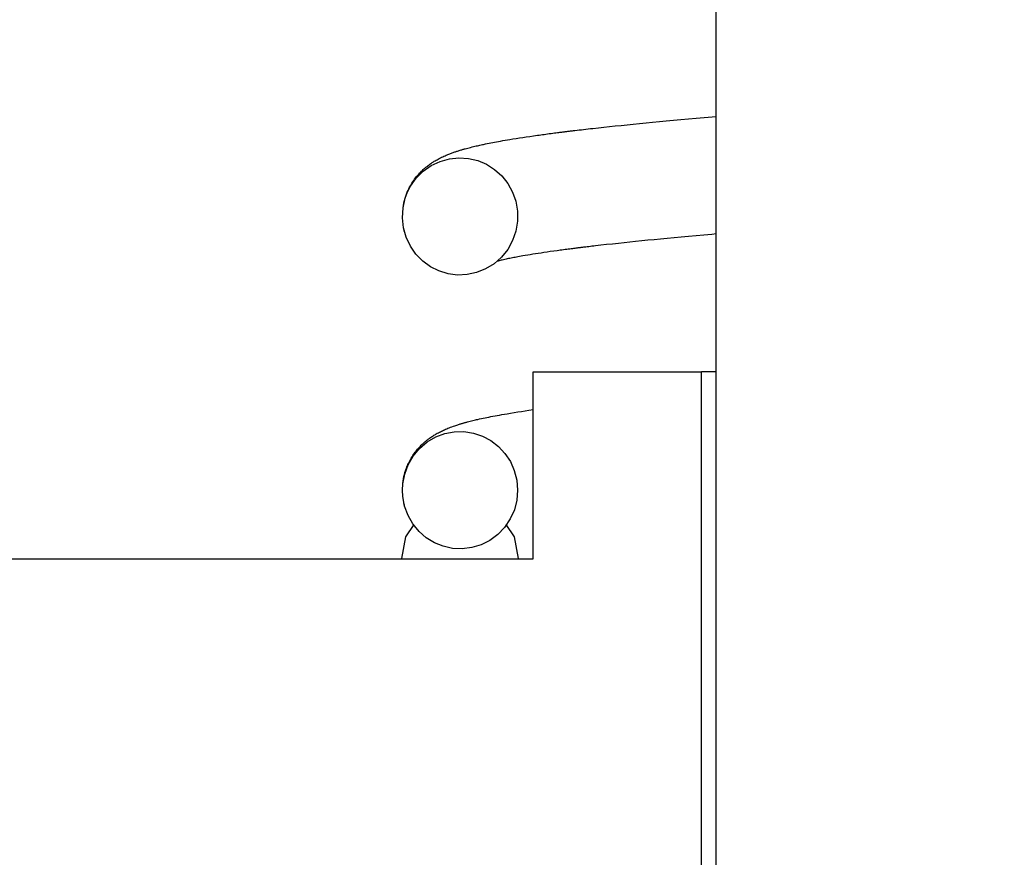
# Model space of a CAD drawing. Extents: x -169 to 6736, y -208 to 3022.
# Tile 268 of 656: x 1604.193 to 1604.866, y 971.964 to 972.536. Entities that reach past the tile are written whole.
import ezdxf

# ---------------------------------------------------------------- set-up
doc = ezdxf.new("R2010")
doc.units = 0
doc.header["$MEASUREMENT"] = 0
doc.header["$PDSIZE"] = 1
doc.layers.get('DEFPOINTS').update_dxf_attribs({"linetype": 'CONTINUOUS'})
doc.layers.add('DIM', color=3, linetype='CONTINUOUS')
doc.layers.add('SPILL-BUCKET', color=1, linetype='CONTINUOUS')
doc.styles.add('SIMPLEX', font='simplex')
doc.dimstyles.new('DIM64', dxfattribs={"dimscale": 64, "dimtxt": 0.09375, "dimasz": 0.09375, "dimexe": 0.0625, "dimexo": 0.0625, "dimgap": 0.046875, "dimtad": 1, "dimdec": 4, "dimzin": 3, "dimdsep": 46, "dimlunit": 4, "dimtxsty": 'SIMPLEX', "dimcen": 0, "dimclrd": 256, "dimclre": 256, "dimclrt": 256, "dimadec": 0, "dimazin": 0, "dimtfac": 1, "dimtdec": 4, "dimtmove": 0, "dimatfit": 3, "dimfxl": 1, "dimfrac": 2, "dimtolj": 1, "dimtzin": 0, "dimarcsym": 0})

# ---------------------------------------------------------------- blocks, each defined once
blk = doc.blocks.new('*D109')
at = {"layer": 'DEFPOINTS', "color": 0, "transparency": 16777216}
for p in [(1368.58612, 978.29596), (2031.81144, 978.01471), (1368.58612, 700.52328)]:
    blk.add_point(p, dxfattribs=at)
at = {"layer": 'DIM', "lineweight": -2, "transparency": 16777216}
for p, q in [((1368.58612, 974.29596), (1368.58612, 696.52328)), ((2031.81144, 974.01471), (2031.81144, 696.52328)), ((2025.81144, 700.52328), (1374.58612, 700.52328))]:
    blk.add_line(p, q, dxfattribs=at)
at = {"layer": 'DIM', "transparency": 16777216}
for points in [[(1374.58612, 701.52328), (1374.58612, 699.52328), (1368.58612, 700.52328)], [(2025.81144, 701.52328), (2025.81144, 699.52328), (2031.81144, 700.52328)]]:
    blk.add_solid(points, dxfattribs=at)
at = {"layer": 'DIM', "transparency": 16777216, "insert": (1700.19878, 708.09471), "char_height": 6, "attachment_point": 5, "style": 'SIMPLEX'}
blk.add_mtext('\\A1;55\'-3 1/4" (F.V. TANK SLAB)', dxfattribs=at)

msp = doc.modelspace()

# ---------------------------------------------------------------- linework, layer by layer
at = {"layer": 'SPILL-BUCKET', "color": 7, "linetype": 'Continuous'}
for p, q in [((1604.66889, 971.74672), (1604.66889, 973.25719)), ((1604.61655, 972.4647), (1604.62096, 972.46513)), ((1604.62096, 972.46513), (1604.62542, 972.46556)), ((1604.62542, 972.46556), (1604.63009, 972.466)), ((1604.63009, 972.466), (1604.63483, 972.46645)), ((1604.63483, 972.46645), (1604.63979, 972.46691)), ((1604.63979, 972.46691), (1604.64482, 972.46737)), ((1604.64482, 972.46737), (1604.64997, 972.46783)), ((1604.64997, 972.46783), (1604.65518, 972.4683)), ((1604.65518, 972.4683), (1604.66063, 972.46877)), ((1604.66063, 972.46877), (1604.66613, 972.46925)), ((1604.66613, 972.46925), (1604.66887, 972.46949)), ((1604.55609, 972.45791), (1604.55727, 972.45807)), ((1604.55727, 972.45807), (1604.55845, 972.45822)), ((1604.55845, 972.45822), (1604.55946, 972.45835)), ((1604.55946, 972.45835), (1604.56048, 972.45848)), ((1604.56048, 972.45848), (1604.56134, 972.45859)), ((1604.56134, 972.45859), (1604.56219, 972.45869)), ((1604.56219, 972.45869), (1604.56288, 972.45878)), ((1604.56288, 972.45878), (1604.56356, 972.45887)), ((1604.56356, 972.45887), (1604.56407, 972.45893)), ((1604.56407, 972.45893), (1604.56458, 972.45899)), ((1604.56458, 972.45899), (1604.56493, 972.45904)), ((1604.56493, 972.45904), (1604.56527, 972.45908)), ((1604.56527, 972.45908), (1604.56564, 972.45912)), ((1604.56564, 972.45912), (1604.56601, 972.45917)), ((1604.56601, 972.45917), (1604.56646, 972.45923)), ((1604.56646, 972.45923), (1604.56692, 972.45928)), ((1604.56692, 972.45928), (1604.56746, 972.45935)), ((1604.56746, 972.45935), (1604.56801, 972.45942)), ((1604.56801, 972.45942), (1604.56864, 972.45949)), ((1604.56864, 972.45949), (1604.56928, 972.45957)), ((1604.56928, 972.45957), (1604.57, 972.45966)), ((1604.57, 972.45966), (1604.57073, 972.45974)), ((1604.57073, 972.45974), (1604.57154, 972.45984)), ((1604.57154, 972.45984), (1604.57237, 972.45994)), ((1604.57237, 972.45994), (1604.57383, 972.46011)), ((1604.57383, 972.46011), (1604.5753, 972.46029)), ((1604.5753, 972.46029), (1604.57683, 972.46046)), ((1604.57683, 972.46046), (1604.57838, 972.46064)), ((1604.57838, 972.46064), (1604.57995, 972.46082)), ((1604.57995, 972.46082), (1604.58153, 972.461)), ((1604.58153, 972.461), (1604.58313, 972.46118)), ((1604.58313, 972.46118), (1604.58474, 972.46136)), ((1604.58474, 972.46136), (1604.58842, 972.46178)), ((1604.58842, 972.46178), (1604.59217, 972.46218)), ((1604.59217, 972.46218), (1604.59602, 972.4626)), ((1604.59602, 972.4626), (1604.59994, 972.46301)), ((1604.59994, 972.46301), (1604.60397, 972.46343)), ((1604.60397, 972.46343), (1604.60807, 972.46385)), ((1604.60807, 972.46385), (1604.61228, 972.46427)), ((1604.61228, 972.46427), (1604.61655, 972.4647)), ((1604.51381, 972.45124), (1604.51508, 972.45149)), ((1604.51508, 972.45149), (1604.51635, 972.45173)), ((1604.51635, 972.45173), (1604.51757, 972.45196)), ((1604.51757, 972.45196), (1604.51881, 972.4522)), ((1604.51881, 972.4522), (1604.52019, 972.45245)), ((1604.52019, 972.45245), (1604.52158, 972.4527)), ((1604.52158, 972.4527), (1604.52312, 972.45297)), ((1604.52312, 972.45297), (1604.52468, 972.45324)), ((1604.52468, 972.45324), (1604.52629, 972.45352)), ((1604.52629, 972.45352), (1604.52792, 972.45379)), ((1604.52792, 972.45379), (1604.53006, 972.45414)), ((1604.53006, 972.45414), (1604.53223, 972.45449)), ((1604.53223, 972.45449), (1604.53446, 972.45484)), ((1604.53446, 972.45484), (1604.53673, 972.45519)), ((1604.53673, 972.45519), (1604.53912, 972.45555)), ((1604.53912, 972.45555), (1604.54155, 972.45591)), ((1604.54155, 972.45591), (1604.54416, 972.45628)), ((1604.54416, 972.45628), (1604.54682, 972.45666)), ((1604.54682, 972.45666), (1604.54792, 972.45681)), ((1604.54792, 972.45681), (1604.54902, 972.45696)), ((1604.54902, 972.45696), (1604.55016, 972.45712)), ((1604.55016, 972.45712), (1604.5513, 972.45728)), ((1604.5513, 972.45728), (1604.55247, 972.45743)), ((1604.55247, 972.45743), (1604.55366, 972.45759)), ((1604.55366, 972.45759), (1604.55487, 972.45775)), ((1604.55487, 972.45775), (1604.55609, 972.45791)), ((1604.48801, 972.44443), (1604.48857, 972.44463)), ((1604.48857, 972.44463), (1604.48914, 972.44484)), ((1604.48914, 972.44484), (1604.48971, 972.44504)), ((1604.48971, 972.44504), (1604.49029, 972.44524)), ((1604.49029, 972.44524), (1604.49075, 972.4454)), ((1604.49075, 972.4454), (1604.49122, 972.44555)), ((1604.49122, 972.44555), (1604.49174, 972.44572)), ((1604.49174, 972.44572), (1604.49226, 972.44589)), ((1604.49226, 972.44589), (1604.49283, 972.44607)), ((1604.49283, 972.44607), (1604.49341, 972.44625)), ((1604.49341, 972.44625), (1604.49401, 972.44644)), ((1604.49401, 972.44644), (1604.49462, 972.44662)), ((1604.49462, 972.44662), (1604.49516, 972.44678)), ((1604.49516, 972.44678), (1604.4957, 972.44694)), ((1604.4957, 972.44694), (1604.49615, 972.44707)), ((1604.49615, 972.44707), (1604.49661, 972.4472)), ((1604.49661, 972.4472), (1604.49703, 972.44732)), ((1604.49703, 972.44732), (1604.49744, 972.44744)), ((1604.49744, 972.44744), (1604.4983, 972.44767)), ((1604.4983, 972.44767), (1604.49915, 972.4479)), ((1604.49915, 972.4479), (1604.50013, 972.44815)), ((1604.50013, 972.44815), (1604.50111, 972.4484)), ((1604.50111, 972.4484), (1604.50217, 972.44867)), ((1604.50217, 972.44867), (1604.50323, 972.44893)), ((1604.50323, 972.44893), (1604.50409, 972.44913)), ((1604.50409, 972.44913), (1604.50496, 972.44934)), ((1604.50496, 972.44934), (1604.50584, 972.44954)), ((1604.50584, 972.44954), (1604.50674, 972.44974)), ((1604.50674, 972.44974), (1604.50757, 972.44993)), ((1604.50757, 972.44993), (1604.50842, 972.45011)), ((1604.50842, 972.45011), (1604.50918, 972.45028)), ((1604.50918, 972.45028), (1604.50995, 972.45044)), ((1604.50995, 972.45044), (1604.51063, 972.45059)), ((1604.51063, 972.45059), (1604.51132, 972.45073)), ((1604.51132, 972.45073), (1604.51256, 972.45098)), ((1604.51256, 972.45098), (1604.51381, 972.45124)), ((1604.47425, 972.43595), (1604.48028, 972.43884)), ((1604.47441, 972.43763), (1604.4749, 972.43796)), ((1604.4749, 972.43796), (1604.47531, 972.43823)), ((1604.47531, 972.43823), (1604.47572, 972.43848)), ((1604.47572, 972.43848), (1604.47633, 972.43886)), ((1604.47633, 972.43886), (1604.47692, 972.43922)), ((1604.47692, 972.43922), (1604.47759, 972.43962)), ((1604.47759, 972.43962), (1604.47826, 972.43999)), ((1604.47826, 972.43999), (1604.479, 972.44041)), ((1604.479, 972.44041), (1604.47974, 972.4408)), ((1604.47974, 972.4408), (1604.48054, 972.4412)), ((1604.48028, 972.43884), (1604.48664, 972.44064)), ((1604.48054, 972.4412), (1604.48132, 972.44159)), ((1604.48132, 972.44159), (1604.48214, 972.44198)), ((1604.48214, 972.44198), (1604.48295, 972.44235)), ((1604.48295, 972.44235), (1604.48369, 972.44269)), ((1604.48369, 972.44269), (1604.48444, 972.44301)), ((1604.48444, 972.44301), (1604.48507, 972.44327)), ((1604.48507, 972.44327), (1604.48569, 972.44353)), ((1604.48569, 972.44353), (1604.48627, 972.44376)), ((1604.48627, 972.44376), (1604.48686, 972.44399)), ((1604.48664, 972.44064), (1604.49321, 972.44133)), ((1604.48686, 972.44399), (1604.48743, 972.44421)), ((1604.48743, 972.44421), (1604.48801, 972.44443)), ((1604.49321, 972.44133), (1604.49972, 972.4409)), ((1604.49972, 972.4409), (1604.50607, 972.43939)), ((1604.50607, 972.43939), (1604.51206, 972.43683)), ((1604.46407, 972.42733), (1604.46879, 972.43207)), ((1604.46648, 972.43094), (1604.46705, 972.43153)), ((1604.46705, 972.43153), (1604.46762, 972.4321)), ((1604.46762, 972.4321), (1604.46819, 972.43265)), ((1604.46819, 972.43265), (1604.46876, 972.43318)), ((1604.46876, 972.43318), (1604.46925, 972.43362)), ((1604.46879, 972.43207), (1604.47425, 972.43595)), ((1604.46925, 972.43362), (1604.46973, 972.43405)), ((1604.46973, 972.43405), (1604.47017, 972.43442)), ((1604.47017, 972.43442), (1604.4706, 972.43478)), ((1604.4706, 972.43478), (1604.47111, 972.4352)), ((1604.47111, 972.4352), (1604.47161, 972.4356)), ((1604.47161, 972.4356), (1604.4722, 972.43605)), ((1604.4722, 972.43605), (1604.47278, 972.43648)), ((1604.47278, 972.43648), (1604.47335, 972.4369)), ((1604.47335, 972.4369), (1604.47392, 972.4373)), ((1604.47392, 972.4373), (1604.47441, 972.43763)), ((1604.51206, 972.43683), (1604.51755, 972.43333)), ((1604.51755, 972.43333), (1604.52243, 972.42891)), ((1604.46021, 972.42188), (1604.46407, 972.42733)), ((1604.46111, 972.424), (1604.4617, 972.42491)), ((1604.4617, 972.42491), (1604.4623, 972.42581)), ((1604.4623, 972.42581), (1604.46293, 972.42668)), ((1604.46293, 972.42668), (1604.46358, 972.42755)), ((1604.46358, 972.42755), (1604.46426, 972.42841)), ((1604.46426, 972.42841), (1604.46496, 972.42924)), ((1604.46496, 972.42924), (1604.46572, 972.43011)), ((1604.46572, 972.43011), (1604.46648, 972.43094)), ((1604.52243, 972.42891), (1604.52651, 972.42375)), ((1604.45657, 972.41376), (1604.45816, 972.41792)), ((1604.45737, 972.41644), (1604.45788, 972.41773)), ((1604.45788, 972.41773), (1604.4584, 972.41894)), ((1604.45816, 972.41792), (1604.46021, 972.42188)), ((1604.4584, 972.41894), (1604.45894, 972.42007)), ((1604.45894, 972.42007), (1604.45947, 972.42113)), ((1604.45947, 972.42113), (1604.46001, 972.42213)), ((1604.46001, 972.42213), (1604.46055, 972.42308)), ((1604.46055, 972.42308), (1604.46111, 972.424)), ((1604.52651, 972.42375), (1604.52974, 972.41788)), ((1604.52974, 972.41788), (1604.53197, 972.41157)), ((1604.45503, 972.40708), (1604.45657, 972.41376)), ((1604.45559, 972.41046), (1604.45599, 972.41211)), ((1604.45599, 972.41211), (1604.45641, 972.41362)), ((1604.45641, 972.41362), (1604.45688, 972.41509)), ((1604.45688, 972.41509), (1604.45737, 972.41644)), ((1604.53197, 972.41157), (1604.53313, 972.40486)), ((1604.45462, 972.40024), (1604.45503, 972.40708)), ((1604.45503, 972.40727), (1604.45526, 972.40879)), ((1604.45526, 972.40879), (1604.45559, 972.41046)), ((1604.53313, 972.40486), (1604.53317, 972.39805)), ((1604.45536, 972.3935), (1604.45462, 972.40024)), ((1604.53317, 972.39805), (1604.53205, 972.39127)), ((1604.4572, 972.38697), (1604.45536, 972.3935)), ((1604.45573, 972.39181), (1604.45558, 972.39246)), ((1604.4558, 972.39151), (1604.45573, 972.39181)), ((1604.45588, 972.39123), (1604.4558, 972.39151)), ((1604.53205, 972.39127), (1604.52981, 972.38477)), ((1604.46005, 972.38095), (1604.4572, 972.38697)), ((1604.52981, 972.38477), (1604.52651, 972.37876)), ((1604.6139, 972.38409), (1604.60987, 972.38367)), ((1604.618, 972.38451), (1604.6139, 972.38409)), ((1604.62222, 972.38493), (1604.618, 972.38451)), ((1604.62651, 972.38535), (1604.62222, 972.38493)), ((1604.63095, 972.38578), (1604.62651, 972.38535)), ((1604.63546, 972.38622), (1604.63095, 972.38578)), ((1604.6402, 972.38666), (1604.63546, 972.38622)), ((1604.645, 972.38711), (1604.6402, 972.38666)), ((1604.65005, 972.38757), (1604.645, 972.38711)), ((1604.65517, 972.38804), (1604.65005, 972.38757)), ((1604.66054, 972.38852), (1604.65517, 972.38804)), ((1604.66597, 972.389), (1604.66054, 972.38852)), ((1604.66888, 972.38925), (1604.66597, 972.389)), ((1604.46385, 972.37548), (1604.46005, 972.38095)), ((1604.52651, 972.37876), (1604.52223, 972.3734)), ((1604.55792, 972.3775), (1604.55558, 972.37718)), ((1604.56031, 972.37783), (1604.55792, 972.3775)), ((1604.56134, 972.37798), (1604.56031, 972.37783)), ((1604.56239, 972.37812), (1604.56134, 972.37798)), ((1604.56347, 972.37826), (1604.56239, 972.37812)), ((1604.56455, 972.37841), (1604.56347, 972.37826)), ((1604.56566, 972.37855), (1604.56455, 972.37841)), ((1604.56679, 972.3787), (1604.56566, 972.37855)), ((1604.56783, 972.37884), (1604.56679, 972.3787)), ((1604.56888, 972.37897), (1604.56783, 972.37884)), ((1604.56979, 972.37908), (1604.56888, 972.37897)), ((1604.5707, 972.3792), (1604.56979, 972.37908)), ((1604.5715, 972.3793), (1604.5707, 972.3792)), ((1604.5723, 972.3794), (1604.5715, 972.3793)), ((1604.57293, 972.37948), (1604.5723, 972.3794)), ((1604.57356, 972.37956), (1604.57293, 972.37948)), ((1604.57402, 972.37962), (1604.57356, 972.37956)), ((1604.57447, 972.37968), (1604.57402, 972.37962)), ((1604.5748, 972.37971), (1604.57447, 972.37968)), ((1604.57512, 972.37976), (1604.5748, 972.37971)), ((1604.57551, 972.3798), (1604.57512, 972.37976)), ((1604.5759, 972.37985), (1604.57551, 972.3798)), ((1604.57638, 972.37991), (1604.5759, 972.37985)), ((1604.57686, 972.37997), (1604.57638, 972.37991)), ((1604.57755, 972.38005), (1604.57686, 972.37997)), ((1604.57825, 972.38014), (1604.57755, 972.38005)), ((1604.57908, 972.38024), (1604.57825, 972.38014)), ((1604.57991, 972.38034), (1604.57908, 972.38024)), ((1604.58088, 972.38045), (1604.57991, 972.38034)), ((1604.58185, 972.38057), (1604.58088, 972.38045)), ((1604.58295, 972.3807), (1604.58185, 972.38057)), ((1604.58407, 972.38083), (1604.58295, 972.3807)), ((1604.58522, 972.38096), (1604.58407, 972.38083)), ((1604.58638, 972.3811), (1604.58522, 972.38096)), ((1604.59017, 972.38154), (1604.58638, 972.3811)), ((1604.59403, 972.38197), (1604.59017, 972.38154)), ((1604.59804, 972.38241), (1604.59403, 972.38197)), ((1604.60212, 972.38286), (1604.59804, 972.38241)), ((1604.60596, 972.38327), (1604.60212, 972.38286)), ((1604.60987, 972.38367), (1604.60596, 972.38327)), ((1604.46843, 972.37078), (1604.46385, 972.37548)), ((1604.47372, 972.36691), (1604.46843, 972.37078)), ((1604.52223, 972.3734), (1604.51717, 972.36892)), ((1604.51943, 972.37065), (1604.51926, 972.37061)), ((1604.52, 972.37079), (1604.51943, 972.37065)), ((1604.52059, 972.37094), (1604.52, 972.37079)), ((1604.52127, 972.37111), (1604.52059, 972.37094)), ((1604.52198, 972.37128), (1604.52127, 972.37111)), ((1604.52277, 972.37147), (1604.52198, 972.37128)), ((1604.5236, 972.37165), (1604.52277, 972.37147)), ((1604.52446, 972.37185), (1604.5236, 972.37165)), ((1604.52536, 972.37204), (1604.52446, 972.37185)), ((1604.52624, 972.37223), (1604.52536, 972.37204)), ((1604.52715, 972.37242), (1604.52624, 972.37223)), ((1604.52802, 972.37259), (1604.52715, 972.37242)), ((1604.52891, 972.37277), (1604.52802, 972.37259)), ((1604.52977, 972.37294), (1604.52891, 972.37277)), ((1604.53065, 972.37311), (1604.52977, 972.37294)), ((1604.53154, 972.37328), (1604.53065, 972.37311)), ((1604.53245, 972.37346), (1604.53154, 972.37328)), ((1604.53347, 972.37365), (1604.53245, 972.37346)), ((1604.53452, 972.37383), (1604.53347, 972.37365)), ((1604.53568, 972.37404), (1604.53452, 972.37383)), ((1604.53687, 972.37425), (1604.53568, 972.37404)), ((1604.53849, 972.37453), (1604.53687, 972.37425)), ((1604.54015, 972.37481), (1604.53849, 972.37453)), ((1604.54187, 972.3751), (1604.54015, 972.37481)), ((1604.54364, 972.37538), (1604.54187, 972.3751)), ((1604.54546, 972.37567), (1604.54364, 972.37538)), ((1604.54733, 972.37596), (1604.54546, 972.37567)), ((1604.54928, 972.37625), (1604.54733, 972.37596)), ((1604.55127, 972.37655), (1604.54928, 972.37625)), ((1604.5534, 972.37686), (1604.55127, 972.37655)), ((1604.55558, 972.37718), (1604.5534, 972.37686)), ((1604.47954, 972.36399), (1604.47372, 972.36691)), ((1604.48576, 972.36208), (1604.47954, 972.36399)), ((1604.51143, 972.36536), (1604.50527, 972.36289)), ((1604.51717, 972.36892), (1604.51143, 972.36536)), ((1604.49225, 972.36124), (1604.48576, 972.36208)), ((1604.49878, 972.3615), (1604.49225, 972.36124)), ((1604.50527, 972.36289), (1604.49878, 972.3615)), ((1604.50734, 972.26294), (1604.50862, 972.26322)), ((1604.50862, 972.26322), (1604.50984, 972.26349)), ((1604.50984, 972.26349), (1604.51108, 972.26375)), ((1604.51108, 972.26375), (1604.51232, 972.264)), ((1604.51232, 972.264), (1604.51358, 972.26425)), ((1604.51358, 972.26425), (1604.51495, 972.26452)), ((1604.51495, 972.26452), (1604.51633, 972.26479)), ((1604.51633, 972.26479), (1604.51783, 972.26508)), ((1604.51783, 972.26508), (1604.51934, 972.26536)), ((1604.51934, 972.26536), (1604.52095, 972.26565)), ((1604.52095, 972.26565), (1604.52259, 972.26594)), ((1604.52259, 972.26594), (1604.52432, 972.26625)), ((1604.52432, 972.26625), (1604.52607, 972.26655)), ((1604.52607, 972.26655), (1604.52849, 972.26695)), ((1604.52849, 972.26695), (1604.53096, 972.26735)), ((1604.53096, 972.26735), (1604.53338, 972.26774)), ((1604.53338, 972.26774), (1604.53586, 972.26812)), ((1604.53586, 972.26812), (1604.53831, 972.26849)), ((1604.53831, 972.26849), (1604.54082, 972.26886)), ((1604.54082, 972.26886), (1604.54396, 972.26932)), ((1604.48409, 972.25592), (1604.48485, 972.25625)), ((1604.48485, 972.25625), (1604.4857, 972.2566)), ((1604.4857, 972.2566), (1604.48654, 972.25693)), ((1604.48654, 972.25693), (1604.48747, 972.25729)), ((1604.48747, 972.25729), (1604.4884, 972.25764)), ((1604.4884, 972.25764), (1604.48944, 972.25801)), ((1604.48944, 972.25801), (1604.49047, 972.25836)), ((1604.49047, 972.25836), (1604.49109, 972.25858)), ((1604.49109, 972.25858), (1604.49172, 972.25878)), ((1604.49172, 972.25878), (1604.49233, 972.25898)), ((1604.49233, 972.25898), (1604.49294, 972.25917)), ((1604.49294, 972.25917), (1604.49348, 972.25934)), ((1604.49348, 972.25934), (1604.49403, 972.25951)), ((1604.49403, 972.25951), (1604.4945, 972.25965)), ((1604.4945, 972.25965), (1604.49497, 972.25979)), ((1604.49497, 972.25979), (1604.49538, 972.25991)), ((1604.49538, 972.25991), (1604.49578, 972.26003)), ((1604.49578, 972.26003), (1604.49611, 972.26013)), ((1604.49611, 972.26013), (1604.49645, 972.26022)), ((1604.49645, 972.26022), (1604.49682, 972.26032)), ((1604.49682, 972.26032), (1604.4972, 972.26043)), ((1604.4972, 972.26043), (1604.49762, 972.26055)), ((1604.49762, 972.26055), (1604.49805, 972.26067)), ((1604.49805, 972.26067), (1604.49853, 972.2608)), ((1604.49853, 972.2608), (1604.49902, 972.26093)), ((1604.49902, 972.26093), (1604.49997, 972.26118)), ((1604.49997, 972.26118), (1604.50093, 972.26142)), ((1604.50093, 972.26142), (1604.50184, 972.26165)), ((1604.50184, 972.26165), (1604.50276, 972.26188)), ((1604.50276, 972.26188), (1604.50361, 972.26208)), ((1604.50361, 972.26208), (1604.50447, 972.26229)), ((1604.50447, 972.26229), (1604.50527, 972.26247)), ((1604.50527, 972.26247), (1604.50607, 972.26266)), ((1604.50607, 972.26266), (1604.50734, 972.26294)), ((1604.47148, 972.24722), (1604.47731, 972.25064)), ((1604.47261, 972.24943), (1604.47312, 972.2498)), ((1604.47312, 972.2498), (1604.47374, 972.25024)), ((1604.47374, 972.25024), (1604.47436, 972.25066)), ((1604.47436, 972.25066), (1604.47498, 972.25108)), ((1604.47498, 972.25108), (1604.4756, 972.25148)), ((1604.4756, 972.25148), (1604.47615, 972.25182)), ((1604.47615, 972.25182), (1604.47669, 972.25215)), ((1604.47669, 972.25215), (1604.47717, 972.25244)), ((1604.47717, 972.25244), (1604.47764, 972.25271)), ((1604.47731, 972.25064), (1604.48352, 972.25296)), ((1604.47764, 972.25271), (1604.47842, 972.25315)), ((1604.47842, 972.25315), (1604.47919, 972.25357)), ((1604.47919, 972.25357), (1604.47987, 972.25393)), ((1604.47987, 972.25393), (1604.48054, 972.25427)), ((1604.48054, 972.25427), (1604.48121, 972.2546)), ((1604.48121, 972.2546), (1604.48186, 972.25492)), ((1604.48186, 972.25492), (1604.48259, 972.25526)), ((1604.48259, 972.25526), (1604.48331, 972.25558)), ((1604.48331, 972.25558), (1604.48409, 972.25592)), ((1604.48352, 972.25296), (1604.49004, 972.2542)), ((1604.49004, 972.2542), (1604.49657, 972.25431)), ((1604.49657, 972.25431), (1604.50304, 972.25332)), ((1604.50304, 972.25332), (1604.50921, 972.25126)), ((1604.50921, 972.25126), (1604.51496, 972.24821)), ((1604.46195, 972.23763), (1604.46633, 972.24286)), ((1604.46495, 972.2423), (1604.46557, 972.24301)), ((1604.46557, 972.24301), (1604.4662, 972.2437)), ((1604.4662, 972.2437), (1604.46682, 972.24436)), ((1604.46633, 972.24286), (1604.47148, 972.24722)), ((1604.46682, 972.24436), (1604.46744, 972.24499)), ((1604.46744, 972.24499), (1604.46809, 972.24563)), ((1604.46809, 972.24563), (1604.46875, 972.24624)), ((1604.46875, 972.24624), (1604.4693, 972.24673)), ((1604.4693, 972.24673), (1604.46985, 972.24722)), ((1604.46985, 972.24722), (1604.47027, 972.24758)), ((1604.47027, 972.24758), (1604.47069, 972.24792)), ((1604.47069, 972.24792), (1604.471, 972.24818)), ((1604.471, 972.24818), (1604.47131, 972.24843)), ((1604.47131, 972.24843), (1604.47171, 972.24874)), ((1604.47171, 972.24874), (1604.47211, 972.24905)), ((1604.47211, 972.24905), (1604.47261, 972.24943)), ((1604.51496, 972.24821), (1604.52016, 972.24421)), ((1604.52016, 972.24421), (1604.52464, 972.23941)), ((1604.45851, 972.23174), (1604.46195, 972.23763)), ((1604.46011, 972.23537), (1604.46064, 972.23629)), ((1604.46064, 972.23629), (1604.46116, 972.23715)), ((1604.46116, 972.23715), (1604.46171, 972.238)), ((1604.46171, 972.238), (1604.46224, 972.23878)), ((1604.46224, 972.23878), (1604.46279, 972.23956)), ((1604.46279, 972.23956), (1604.46332, 972.24027)), ((1604.46332, 972.24027), (1604.46386, 972.24097)), ((1604.46386, 972.24097), (1604.4644, 972.24164)), ((1604.4644, 972.24164), (1604.46495, 972.2423)), ((1604.52464, 972.23941), (1604.52831, 972.23384)), ((1604.45613, 972.22535), (1604.45851, 972.23174)), ((1604.457, 972.22851), (1604.45734, 972.22944)), ((1604.45734, 972.22944), (1604.45765, 972.23023)), ((1604.45765, 972.23023), (1604.45796, 972.23098)), ((1604.45796, 972.23098), (1604.45831, 972.23179)), ((1604.45831, 972.23179), (1604.45866, 972.23257)), ((1604.45866, 972.23257), (1604.45913, 972.23352)), ((1604.45913, 972.23352), (1604.4596, 972.23443)), ((1604.4596, 972.23443), (1604.46011, 972.23537)), ((1604.52831, 972.23384), (1604.53102, 972.22775)), ((1604.45484, 972.21865), (1604.45613, 972.22535)), ((1604.45531, 972.22209), (1604.45561, 972.22359)), ((1604.45561, 972.22359), (1604.45596, 972.22508)), ((1604.45596, 972.22508), (1604.4563, 972.22632)), ((1604.4563, 972.22632), (1604.45668, 972.22754)), ((1604.45668, 972.22754), (1604.457, 972.22851)), ((1604.53102, 972.22775), (1604.53271, 972.22118)), ((1604.45461, 972.21433), (1604.45484, 972.21865)), ((1604.45483, 972.2187), (1604.45487, 972.21907)), ((1604.45487, 972.21907), (1604.45506, 972.22058)), ((1604.45506, 972.22058), (1604.45531, 972.22209)), ((1604.53271, 972.22118), (1604.53329, 972.21442)), ((1604.45484, 972.21001), (1604.45461, 972.21433)), ((1604.45611, 972.20338), (1604.45484, 972.21001)), ((1604.53329, 972.21442), (1604.53273, 972.20758)), ((1604.4559, 972.20417), (1604.45562, 972.2054)), ((1604.45597, 972.20393), (1604.4559, 972.20417)), ((1604.45603, 972.2037), (1604.45597, 972.20393)), ((1604.45846, 972.19705), (1604.45611, 972.20338)), ((1604.53273, 972.20758), (1604.53103, 972.20093)), ((1604.46177, 972.1913), (1604.45846, 972.19705)), ((1604.53103, 972.20093), (1604.52823, 972.19466)), ((1604.46237, 972.1909), (1604.45678, 972.1824)), ((1604.46597, 972.18617), (1604.46177, 972.1913)), ((1604.52823, 972.19466), (1604.52441, 972.18895)), ((1604.53111, 972.1824), (1604.52553, 972.1909)), ((1604.45678, 972.1824), (1604.45398, 972.16768)), ((1604.4709, 972.18187), (1604.46597, 972.18617)), ((1604.51972, 972.18405), (1604.51426, 972.18)), ((1604.52441, 972.18895), (1604.51972, 972.18405)), ((1604.53392, 972.16768), (1604.53111, 972.1824)), ((1604.47647, 972.17844), (1604.4709, 972.18187)), ((1604.48251, 972.176), (1604.47647, 972.17844)), ((1604.48887, 972.1746), (1604.48251, 972.176)), ((1604.50831, 972.17702), (1604.50193, 972.17509)), ((1604.51426, 972.18), (1604.50831, 972.17702)), ((1604.49542, 972.17429), (1604.48887, 972.1746)), ((1604.50193, 972.17509), (1604.49542, 972.17429))]:
    msp.add_line(p, q, dxfattribs=at)
at = {"layer": 'SPILL-BUCKET', "color": 1, "linetype": 'Continuous'}
for p, q in [((1604.54398, 972.16749), (1604.54398, 972.29509)), ((1604.54398, 972.29509), (1604.6589, 972.29509)), ((1604.6589, 971.8504), (1604.6589, 972.29509)), ((1604.66141, 972.29509), (1604.6589, 972.29509)), ((1604.66889, 972.29509), (1604.66141, 972.29509)), ((1604.02433, 972.16749), (1604.54398, 972.16749))]:
    msp.add_line(p, q, dxfattribs=at)

# ---------------------------------------------------------------- dimensions: what is measured, and where the dimension line sits
at = {"layer": 'DIM'}
dim = msp.add_linear_dim(base=(1368.58612, 700.52328), p1=(2031.81144, 978.01471), p2=(1368.58612, 978.29596), angle=180, text='<> (F.V. TANK SLAB)', dimstyle='DIM64', dxfattribs=at)
dim.commit()
dim.dimension.update_dxf_attribs({"geometry": '*D109', "text_midpoint": (1700.19878, 708.09471)})

doc.saveas('drawing.dxf')
